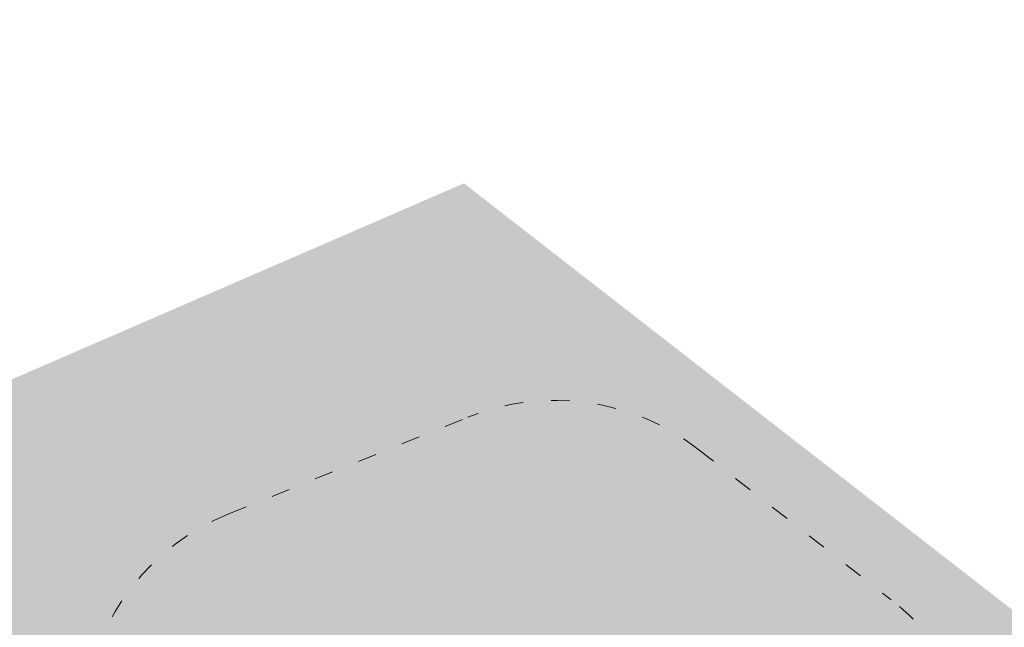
# Model space of a CAD drawing. Header units: millimetres. Extents: x 3267 to 3416, y 1494 to 1704.
# Tile 280 of 346: x 3340.02 to 3346.35, y 1648.83 to 1652.74. Entities that reach past the tile are written whole.
import ezdxf

# ---------------------------------------------------------------- set-up
doc = ezdxf.new("R2010")
doc.units = ezdxf.units.MM
doc.linetypes.add('ACAD_ISO03W100', pattern=[30, 12, -18])
doc.layers.get('0').update_dxf_attribs({"lineweight": 5})
doc.layers.add('1_strefa', color=7, linetype='ACAD_ISO03W100', lineweight=13)
doc.layers.add('1_trawa', color=94, linetype='Continuous', lineweight=13)
picture_1 = doc.add_image_def('image1.jpg', size_in_pixel=(9921, 7015))

msp = doc.modelspace()

# ---------------------------------------------------------------- hatches: boundary and pattern name
at = {"layer": '1_trawa'}
h = msp.add_hatch(dxfattribs=at)
h.set_pattern_fill('GRASS', color=256, scale=0.02)
h.paths.add_polyline_path([(3334.497, 1628.9652), (3339.0975, 1619.4213), (3348.9953, 1624.3562), (3346.994, 1628.7124), (3349.3865, 1629.9737), (3347.1512, 1634.4877)])
h.paths.add_polyline_path([(3321.0102, 1612.4815), (3332.9325, 1618.2285), (3329.2955, 1625.7736), (3317.3732, 1620.0266)])
h.paths.add_polyline_path([(3364.3966, 1640.3923), (3362.9801, 1643.7026), (3354.9045, 1640.1453), (3358.8282, 1631.2377), (3364.4592, 1633.7181), (3363.2067, 1636.6064), (3362.064, 1639.3526)])
h.paths.add_polyline_path([(3329.5269, 1638.0159), (3330.259, 1638.3334), (3326.1318, 1647.8675), (3310.174, 1640.9595), (3309.0511, 1640.4276), (3314.9073, 1627.2944), (3331.8101, 1634.8316), (3331.4478, 1635.579), (3330.2543, 1638.3314), (3329.5269, 1638.0159), (3330.7204, 1635.2636), (3323.8395, 1632.2798), (3322.6459, 1635.0686)])
h.paths.add_polyline_path([(3333.9168, 1643.3717), (3332.2997, 1647.1008), (3342.8733, 1651.6858), (3346.6663, 1648.736), (3348.1226, 1645.1719), (3343.0771, 1642.984), (3341.0397, 1642.0803), (3340.2172, 1643.9238), (3338.841, 1643.327), (3338.0453, 1645.162)])

# ---------------------------------------------------------------- linework, layer by layer
at = {"layer": '1_strefa', "color": 0, "ltscale": 0.01}
msp.add_lwpolyline([(3340.2195, 1646.8197), (3340.4366, 1648.3766, -0.268355), (3341.3609, 1649.5605), (3342.8993, 1650.1814, -0.267671), (3344.3834, 1649.9729), (3345.6218, 1649.0067, -0.131916), (3346.09, 1648.3854), (3346.1483, 1648.2411, -0.131686), (3346.2425, 1647.4702), (3346.0232, 1645.9155, -0.267914), (3345.0992, 1644.7341), (3343.5597, 1644.1128, -0.26806), (3342.0739, 1644.3225), (3340.8378, 1645.2899, -0.131547), (3340.3712, 1645.9098), (3340.3142, 1646.0512, -0.131267)], format="xyb", close=True, dxfattribs=at)

# ---------------------------------------------------------------- pictures from other files: only their frames are drawn
image = msp.add_image(picture_1, insert=(3267.0464, 1704.245), size_in_units=(210.4454, 148.803), rotation=-90, dxfattribs=dict(fade=42))
image.dxf.flags = 7

doc.saveas('drawing.dxf')
